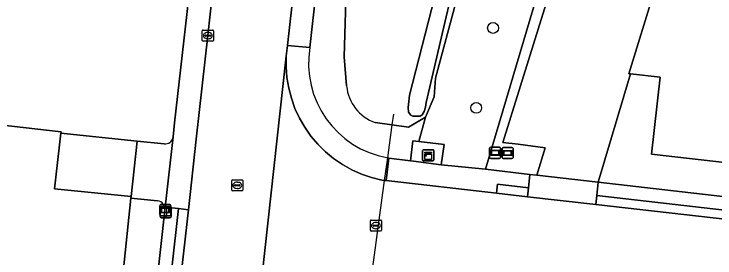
# Model space of a CAD drawing. Extents: x 161385 to 162589, y 388479 to 389756.
# Drawn here: x 162330.1 to 162393.2, y 388795 to 388816.9 of the extents above; entities that cross this region are included whole.
import ezdxf

# ---------------------------------------------------------------- set-up
doc = ezdxf.new("R2010")
doc.units = 0
for name, color, linetype in [('IMGEO_Berm_groen', 7, 'Continuous'), ('IMGEO_Boom', 7, 'Continuous'), ('IMGEO_Duiker', 7, 'Continuous'), ('IMGEO_Erf', 7, 'Continuous'), ('IMGEO_Groenvoorziening', 7, 'Continuous'), ('IMGEO_Hek', 7, 'Continuous'), ('IMGEO_Informatiebord', 7, 'Continuous'), ('IMGEO_Kast', 7, 'Continuous'), ('IMGEO_Kolk', 7, 'Continuous'), ('IMGEO_Lichtmast', 7, 'Continuous'), ('IMGEO_Oever', 7, 'Continuous'), ('IMGEO_Pand', 7, 'Continuous'), ('IMGEO_Parkeervlak_open', 7, 'Continuous'), ('IMGEO_Rijbaan_lokaal_gesloten', 7, 'Continuous'), ('IMGEO_Rioolput', 7, 'Continuous'), ('IMGEO_Verklikker', 7, 'Continuous'), ('IMGEO_Voetpad_open', 7, 'Continuous'), ('IMGEO_Waterloop', 7, 'Continuous')]:
    doc.layers.add(name, color=color, linetype=linetype)

msp = doc.modelspace()

# ---------------------------------------------------------------- linework, layer by layer
at = {"layer": 'IMGEO_Berm_groen'}
for points in [[(162376.411, 388801.273), (162373.639, 388801.6), (162373.536, 388800.784), (162376.319, 388800.468)], [(162382.567, 388800.591), (162382.484, 388799.768), (162423.146, 388795.15), (162423.198, 388795.915), (162423.063, 388795.942)], [(162345.085, 388792.96), (162345.796, 388799.312), (162344.909, 388799.405), (162343.152, 388783.876), (162344.038, 388783.802)]]:
    msp.add_lwpolyline(points, close=True, dxfattribs=at)
at = {"layer": 'IMGEO_Boom'}
for centre in [(162373.229, 388815.659), (162371.707, 388808.472)]:
    msp.add_circle(centre, 0.489, dxfattribs=at)
at = {"layer": 'IMGEO_Duiker'}
msp.add_lwpolyline([(162361.55, 388788.054), (162361.716, 388789.259), (162362.478, 388794.795), (162363.461, 388801.928), (162363.744, 388803.982), (162364.151, 388806.939), (162364.285, 388807.91)], dxfattribs=at)
at = {"layer": 'IMGEO_Erf'}
for points in [[(162344.428, 388805.878), (162344.552, 388807.124), (162346.379, 388823.232)], [(162283.02, 388812.167), (162334.332, 388806.326), (162334.321, 388806.194), (162341.192, 388805.477), (162343.606, 388805.225)]]:
    msp.add_lwpolyline(points, dxfattribs=at)
msp.add_arc((162343.683, 388805.972), 0.751, 264.12509, 352.80245, dxfattribs=at)
at = {"layer": 'IMGEO_Groenvoorziening'}
for points in [[(162383.901, 388870.224), (162364.588, 388875.934), (162363.642, 388871.781), (162362.617, 388866.281), (162362.437, 388864.885), (162362.048, 388861.405), (162356.744, 388813.903)], [(162360.04, 388810.447), (162359.821, 388813.059), (162360.025, 388820.155), (162364.801, 388845.747), (162365.519, 388852.226), (162366.359, 388855.245)], [(162363.744, 388803.982), (162363.842, 388803.946), (162365.806, 388803.721), (162365.996, 388805.509), (162366.551, 388805.446), (162367.141, 388807.636), (162365.602, 388806.733), (162362.622, 388807.156)], [(162343.021, 388800.103), (162340.623, 388800.353), (162338.936, 388784.171), (162341.961, 388783.856), (162341.98, 388784.02), (162343.689, 388799.274)]]:
    msp.add_lwpolyline(points, dxfattribs=at)
for points in [[(162391.857, 388867.872), (162383.901, 388870.224), (162380.214, 388856.331), (162368.059, 388811.153), (162367.935, 388809.448), (162367.141, 388807.636), (162366.551, 388805.446), (162368.834, 388805.186), (162368.553, 388803.357), (162372.558, 388802.943)], [(162383.532, 388830.458), (162383.919, 388830.342), (162392.007, 388856.692), (162398.712, 388854.634), (162401.565, 388863.931), (162427.905, 388860.918), (162428.16, 388863.668), (162427.372, 388863.825), (162391.857, 388867.872), (162372.558, 388802.943), (162376.55, 388802.484), (162377.177, 388802.419), (162377.914, 388804.888), (162375.474, 388805.196), (162374.122, 388805.367), (162382.047, 388830.873)], [(162421.541, 388797.334), (162421.892, 388800.017), (162421.939, 388800.373), (162387.48, 388804.31), (162388.282, 388811.244), (162385.61, 388811.516), (162382.688, 388801.778)]]:
    msp.add_lwpolyline(points, close=True, dxfattribs=at)
for centre, radius, start, end in [((162365.22, 388812.454), 8.599, 170.29795, 260.11365), ((162363.898, 388810.815), 3.875, 185.45312, 250.77978), ((162342.918, 388799.336), 0.774, 355.38598, 82.33706)]:
    msp.add_arc(centre, radius, start, end, dxfattribs=at)
at = {"layer": 'IMGEO_Hek'}
for points in [[(162341.192, 388805.477), (162334.321, 388806.194)], [(162340.638, 388800.493), (162341.192, 388805.477)]]:
    msp.add_lwpolyline(points, dxfattribs=at)
at = {"layer": 'IMGEO_Informatiebord'}
for p, q in [((162373.021, 388804.931), (162373.811, 388804.931)), ((162373.811, 388804.931), (162373.021, 388804.931)), ((162374.141, 388804.904), (162374.931, 388804.904)), ((162374.931, 388804.904), (162374.141, 388804.904)), ((162372.921, 388804.031), (162372.921, 388804.831)), ((162372.921, 388804.831), (162372.921, 388804.031)), ((162373.911, 388804.831), (162373.911, 388804.031)), ((162373.911, 388804.031), (162373.911, 388804.831)), ((162374.041, 388804.004), (162374.041, 388804.804)), ((162374.041, 388804.804), (162374.041, 388804.004)), ((162375.031, 388804.804), (162375.031, 388804.004)), ((162375.031, 388804.004), (162375.031, 388804.804)), ((162373.811, 388803.931), (162373.021, 388803.931)), ((162373.021, 388803.931), (162373.811, 388803.931)), ((162374.931, 388803.904), (162374.141, 388803.904)), ((162374.141, 388803.904), (162374.931, 388803.904))]:
    msp.add_line(p, q, dxfattribs=at)
for points in [[(162373.022, 388804.663), (162373.81, 388804.663), (162373.81, 388804.199), (162373.022, 388804.199), (162373.022, 388804.663)], [(162373.087, 388804.598), (162373.087, 388804.264), (162373.745, 388804.264), (162373.745, 388804.598), (162373.087, 388804.598)], [(162374.142, 388804.636), (162374.93, 388804.636), (162374.93, 388804.172), (162374.142, 388804.172), (162374.142, 388804.636)], [(162374.207, 388804.571), (162374.207, 388804.237), (162374.865, 388804.237), (162374.865, 388804.571), (162374.207, 388804.571)]]:
    msp.add_lwpolyline(points, dxfattribs=at)
for centre, start, end in [((162373.021, 388804.831), 90, 180), ((162373.021, 388804.831), 90, 180), ((162373.811, 388804.831), 0, 90), ((162373.811, 388804.831), 360, 90), ((162374.141, 388804.804), 90, 180), ((162374.141, 388804.804), 90, 180), ((162374.931, 388804.804), 0, 90), ((162374.931, 388804.804), 360, 90), ((162373.021, 388804.031), 180, 270), ((162373.021, 388804.031), 180, 270), ((162373.811, 388804.031), 270, 0), ((162373.811, 388804.031), 270, 0), ((162374.141, 388804.004), 180, 270), ((162374.141, 388804.004), 180, 270), ((162374.931, 388804.004), 270, 0), ((162374.931, 388804.004), 270, 0)]:
    msp.add_arc(centre, 0.1, start, end, dxfattribs=at)
at = {"layer": 'IMGEO_Kast'}
for p, q in [((162366.888, 388803.777), (162366.888, 388804.618)), ((162366.888, 388804.618), (162366.888, 388803.777)), ((162366.963, 388804.702), (162367.804, 388804.702)), ((162367.804, 388804.702), (162366.963, 388804.702)), ((162367.888, 388804.627), (162367.888, 388803.786)), ((162367.888, 388803.786), (162367.888, 388804.627)), ((162367.813, 388803.702), (162366.972, 388803.702)), ((162366.972, 388803.702), (162367.813, 388803.702))]:
    msp.add_line(p, q, dxfattribs=at)
for points in [[(162367.083, 388804.492), (162367.683, 388804.492), (162367.683, 388804.407), (162367.083, 388804.407), (162367.083, 388804.492)], [(162367.083, 388804.317), (162367.683, 388804.317), (162367.683, 388803.828), (162367.083, 388803.828), (162367.083, 388804.317)]]:
    msp.add_lwpolyline(points, dxfattribs=at)
msp.add_circle((162367.167, 388804.166), 0.0377, dxfattribs=at)
for centre, start, end in [((162366.966, 388804.624), 92.4484, 184.28452), ((162366.966, 388804.624), 92.4484, 184.28452), ((162367.81, 388804.624), 2.4484, 94.28452), ((162367.81, 388804.624), 2.4484, 94.28452), ((162366.966, 388803.78), 182.4484, 274.28452), ((162366.966, 388803.78), 182.4484, 274.28452), ((162367.81, 388803.78), 272.4484, 4.28452), ((162367.81, 388803.78), 272.4484, 4.28452)]:
    msp.add_arc(centre, 0.0779, start, end, dxfattribs=at)
at = {"layer": 'IMGEO_Kolk'}
for p, q in [((162347.048, 388814.54), (162347.048, 388815.392)), ((162347.123, 388815.466), (162347.975, 388815.466)), ((162347.307, 388814.96), (162347.307, 388814.972)), ((162347.35, 388815.009), (162347.748, 388815.009)), ((162347.536, 388815.246), (162347.561, 388815.246)), ((162347.791, 388814.972), (162347.791, 388814.96)), ((162348.049, 388815.392), (162348.049, 388814.54)), ((162347.975, 388814.466), (162347.123, 388814.466)), ((162347.745, 388814.923), (162347.347, 388814.923)), ((162347.559, 388814.686), (162347.534, 388814.686))]:
    msp.add_line(p, q, dxfattribs=at)
for points in [[(162347.048, 388814.54), (162347.048, 388815.392)], [(162347.123, 388815.466), (162347.975, 388815.466)], [(162348.049, 388815.392), (162348.049, 388814.54)], [(162347.975, 388814.466), (162347.123, 388814.466)]]:
    msp.add_lwpolyline(points, dxfattribs=at)
for centre, radius, start, end in [((162347.125, 388815.39), 0.0765, 91.55205, 178.44795), ((162347.125, 388815.39), 0.0765, 91.55205, 178.44795), ((162347.347, 388814.969), 0.0403, 85.87752, 175.75265), ((162347.344, 388814.959), 0.0366, 178.93798, 274.71019), ((162347.748, 388814.966), 0.043, 264.86636, 352.45326), ((162347.752, 388814.971), 0.0386, 1.73085, 96.63898), ((162347.973, 388815.39), 0.0765, 1.55205, 88.44795), ((162347.973, 388815.39), 0.0765, 1.55205, 88.44795), ((162347.125, 388814.542), 0.0765, 181.55205, 268.44795), ((162347.125, 388814.542), 0.0765, 181.55205, 268.44795), ((162347.973, 388814.542), 0.0765, 271.55205, 358.44795), ((162347.973, 388814.542), 0.0765, 271.55205, 358.44795)]:
    msp.add_arc(centre, radius, start, end, dxfattribs=at)
for centre, major_axis, ratio, start_param, end_param in [((162347.535, 388814.966), (-0.387, 0.002), 0.722429, 4.712389, 7.853982), ((162347.56, 388814.966), (-0.39, 0.002), 0.717154, 1.570796, 4.712389)]:
    msp.add_ellipse(centre, major_axis=major_axis, ratio=ratio, start_param=start_param, end_param=end_param, dxfattribs=at)
at = {"layer": 'IMGEO_Lichtmast'}
for p, q in [((162343.246, 388798.687), (162343.246, 388799.487)), ((162343.246, 388799.487), (162343.246, 388798.687)), ((162343.346, 388799.587), (162344.136, 388799.587)), ((162344.136, 388799.587), (162343.346, 388799.587)), ((162344.236, 388799.487), (162344.236, 388798.687)), ((162344.236, 388798.687), (162344.236, 388799.487)), ((162344.136, 388798.587), (162343.346, 388798.587)), ((162343.346, 388798.587), (162344.136, 388798.587))]:
    msp.add_line(p, q, dxfattribs=at)
msp.add_lwpolyline([(162343.666, 388799.462), (162343.816, 388799.462), (162343.816, 388798.712), (162343.666, 388798.712), (162343.666, 388799.462)], dxfattribs=at)
for centre, start, end in [((162343.346, 388799.487), 90, 180), ((162343.346, 388799.487), 90, 180), ((162344.136, 388799.487), 0, 90), ((162344.136, 388799.487), 360, 90), ((162343.346, 388798.687), 180, 270), ((162343.346, 388798.687), 180, 270), ((162344.136, 388798.687), 270, 0), ((162344.136, 388798.687), 270, 0)]:
    msp.add_arc(centre, 0.1, start, end, dxfattribs=at)
at = {"layer": 'IMGEO_Oever'}
for points in [[(162362.622, 388807.156), (162365.602, 388806.733), (162367.141, 388807.636), (162367.935, 388809.448), (162368.059, 388811.153), (162380.214, 388856.331)], [(162366.359, 388855.245), (162365.519, 388852.226), (162364.801, 388845.747), (162360.025, 388820.155), (162359.821, 388813.059), (162360.04, 388810.447)]]:
    msp.add_lwpolyline(points, dxfattribs=at)
msp.add_lwpolyline([(162378.48, 388855.748), (162378.559, 388855.909), (162378.663, 388856.041), (162378.739, 388856.089), (162378.997, 388856.112), (162379.155, 388856.038), (162379.223, 388855.912), (162379.231, 388855.739), (162379.206, 388855.544), (162372.388, 388831.21), (162367.213, 388808.959), (162367.142, 388808.534), (162367.034, 388808.151), (162366.849, 388807.85), (162366.671, 388807.719), (162365.999, 388807.709), (162365.824, 388807.819), (162365.627, 388808.091), (162365.578, 388808.49), (162365.606, 388808.764), (162365.698, 388809.605), (162371.382, 388831.713)], close=True, dxfattribs=at)
msp.add_arc((162363.898, 388810.815), 3.875, 185.45312, 250.77978, dxfattribs=at)
at = {"layer": 'IMGEO_Pand'}
msp.add_lwpolyline([(162398.712, 388854.634), (162392.007, 388856.692), (162383.919, 388830.342), (162384.333, 388830.182), (162384.428, 388830.506), (162387.579, 388829.553), (162386.998, 388827.681), (162387.77, 388827.442), (162387.727, 388827.265), (162390.077, 388826.541), (162385.443, 388811.533), (162385.61, 388811.516), (162388.282, 388811.244), (162387.48, 388804.31), (162421.939, 388800.373)], dxfattribs=at)
msp.add_lwpolyline([(162334.332, 388806.326), (162283.02, 388812.167), (162280.589, 388790.807), (162331.623, 388785.008), (162331.535, 388784.179), (162331.85, 388784.151), (162332.058, 388785.932), (162334.379, 388785.658), (162334.24, 388784.715), (162338.936, 388784.171), (162340.623, 388800.353), (162340.638, 388800.493), (162333.756, 388801.193), (162334.321, 388806.194)], close=True, dxfattribs=at)
at = {"layer": 'IMGEO_Parkeervlak_open'}
msp.add_lwpolyline([(162390.077, 388826.541), (162387.727, 388827.265), (162387.77, 388827.442), (162386.998, 388827.681), (162387.579, 388829.553), (162384.428, 388830.506), (162384.333, 388830.182), (162383.919, 388830.342), (162383.532, 388830.458), (162382.047, 388830.873), (162374.122, 388805.367), (162375.474, 388805.196), (162377.914, 388804.888), (162377.177, 388802.419), (162382.688, 388801.778), (162385.61, 388811.516), (162385.443, 388811.533)], close=True, dxfattribs=at)
at = {"layer": 'IMGEO_Rijbaan_lokaal_gesloten'}
for points in [[(162364.598, 388917.339), (162355.936, 388879.524), (162354.085, 388871.528), (162350.544, 388841.795), (162349.892, 388835.959), (162348.515, 388823.765), (162348.397, 388822.686), (162347.549, 388814.966), (162346.508, 388805.67), (162345.796, 388799.312), (162345.085, 388792.96), (162344.038, 388783.802), (162351.507, 388784.973), (162351.586, 388785.803), (162354.609, 388813.12), (162354.707, 388814.075), (162359.887, 388860.235), (162360.209, 388863.109), (162360.509, 388865.779), (162360.606, 388866.537), (162361.541, 388871.709), (162361.659, 388872.226), (162367.76, 388898.886)], [(162423.146, 388795.15), (162382.484, 388799.768), (162376.319, 388800.468), (162373.536, 388800.784), (162363.603, 388801.935), (162363.461, 388801.928), (162363.22, 388801.973), (162362.288, 388802.204), (162361.381, 388802.516), (162360.504, 388802.908), (162359.667, 388803.377), (162358.875, 388803.919), (162358.134, 388804.53), (162357.451, 388805.204), (162356.831, 388805.937), (162356.278, 388806.722), (162355.798, 388807.553), (162355.395, 388808.424), (162355.07, 388809.328), (162354.828, 388810.256), (162354.669, 388811.203), (162354.596, 388812.16), (162354.609, 388813.12), (162351.586, 388785.803)]]:
    msp.add_lwpolyline(points, dxfattribs=at)
at = {"layer": 'IMGEO_Rioolput'}
for p, q in [((162349.694, 388801.077), (162349.694, 388801.929)), ((162349.769, 388802.003), (162350.621, 388802.003)), ((162350.182, 388801.783), (162350.207, 388801.783)), ((162350.695, 388801.929), (162350.695, 388801.077)), ((162349.953, 388801.497), (162349.953, 388801.509)), ((162350.391, 388801.46), (162349.993, 388801.46)), ((162349.996, 388801.546), (162350.394, 388801.546)), ((162350.205, 388801.223), (162350.18, 388801.223)), ((162350.437, 388801.509), (162350.437, 388801.497)), ((162350.621, 388801.003), (162349.769, 388801.003)), ((162362.181, 388797.458), (162362.181, 388798.31)), ((162362.256, 388798.384), (162363.108, 388798.384)), ((162362.483, 388797.927), (162362.881, 388797.927)), ((162362.669, 388798.164), (162362.694, 388798.164)), ((162363.182, 388798.31), (162363.182, 388797.458)), ((162363.108, 388797.384), (162362.256, 388797.384)), ((162362.44, 388797.878), (162362.44, 388797.89)), ((162362.878, 388797.841), (162362.48, 388797.841)), ((162362.692, 388797.604), (162362.667, 388797.604)), ((162362.924, 388797.89), (162362.924, 388797.878))]:
    msp.add_line(p, q, dxfattribs=at)
for points in [[(162349.694, 388801.077), (162349.694, 388801.929)], [(162349.769, 388802.003), (162350.621, 388802.003)], [(162350.695, 388801.929), (162350.695, 388801.077)], [(162350.621, 388801.003), (162349.769, 388801.003)], [(162362.181, 388797.458), (162362.181, 388798.31)], [(162362.256, 388798.384), (162363.108, 388798.384)], [(162363.182, 388798.31), (162363.182, 388797.458)], [(162363.108, 388797.384), (162362.256, 388797.384)]]:
    msp.add_lwpolyline(points, dxfattribs=at)
for centre, radius, start, end in [((162349.771, 388801.927), 0.0765, 91.55205, 178.44795), ((162349.771, 388801.927), 0.0765, 91.55205, 178.44795), ((162350.619, 388801.927), 0.0765, 1.55205, 88.44795), ((162350.619, 388801.927), 0.0765, 1.55205, 88.44795), ((162349.771, 388801.079), 0.0765, 181.55205, 268.44795), ((162349.771, 388801.079), 0.0765, 181.55205, 268.44795), ((162349.993, 388801.506), 0.0403, 85.87752, 175.75265), ((162349.99, 388801.496), 0.0366, 178.93798, 274.71019), ((162350.394, 388801.503), 0.043, 264.86636, 352.45326), ((162350.398, 388801.508), 0.0386, 1.73085, 96.63898), ((162350.619, 388801.079), 0.0765, 271.55205, 358.44795), ((162350.619, 388801.079), 0.0765, 271.55205, 358.44795), ((162362.258, 388798.308), 0.0765, 91.55205, 178.44795), ((162362.258, 388798.308), 0.0765, 91.55205, 178.44795), ((162362.48, 388797.887), 0.0403, 85.87752, 175.75265), ((162362.885, 388797.889), 0.0386, 1.73085, 96.63898), ((162363.106, 388798.308), 0.0765, 1.55205, 88.44795), ((162363.106, 388798.308), 0.0765, 1.55205, 88.44795), ((162362.258, 388797.46), 0.0765, 181.55205, 268.44795), ((162362.258, 388797.46), 0.0765, 181.55205, 268.44795), ((162362.477, 388797.877), 0.0366, 178.93798, 274.71019), ((162362.881, 388797.884), 0.043, 264.86636, 352.45326), ((162363.106, 388797.46), 0.0765, 271.55205, 358.44795), ((162363.106, 388797.46), 0.0765, 271.55205, 358.44795)]:
    msp.add_arc(centre, radius, start, end, dxfattribs=at)
for centre, major_axis, ratio, start_param, end_param in [((162350.181, 388801.503), (-0.387, 0.002), 0.722429, 4.712389, 7.853982), ((162350.206, 388801.503), (-0.39, 0.002), 0.717154, 1.570796, 4.712389), ((162362.668, 388797.884), (-0.387, 0.002), 0.722429, 4.712389, 7.853982), ((162362.693, 388797.884), (-0.39, 0.002), 0.717154, 1.570796, 4.712389)]:
    msp.add_ellipse(centre, major_axis=major_axis, ratio=ratio, start_param=start_param, end_param=end_param, dxfattribs=at)
at = {"layer": 'IMGEO_Verklikker'}
for p, q in [((162343.221, 388798.867), (162343.221, 388799.667)), ((162343.221, 388799.667), (162343.221, 388798.867)), ((162343.321, 388799.767), (162344.111, 388799.767)), ((162344.111, 388799.767), (162343.321, 388799.767)), ((162344.211, 388799.667), (162344.211, 388798.867)), ((162344.211, 388798.867), (162344.211, 388799.667)), ((162344.111, 388798.767), (162343.321, 388798.767)), ((162343.321, 388798.767), (162344.111, 388798.767))]:
    msp.add_line(p, q, dxfattribs=at)
for points in [[(162343.322, 388799.499), (162344.11, 388799.499), (162344.11, 388799.035), (162343.322, 388799.035), (162343.322, 388799.499)], [(162343.387, 388799.434), (162343.387, 388799.1), (162344.045, 388799.1), (162344.045, 388799.434), (162343.387, 388799.434)]]:
    msp.add_lwpolyline(points, dxfattribs=at)
for centre, start, end in [((162343.321, 388799.667), 90, 180), ((162343.321, 388799.667), 90, 180), ((162344.111, 388799.667), 0, 90), ((162344.111, 388799.667), 360, 90), ((162343.321, 388798.867), 180, 270), ((162343.321, 388798.867), 180, 270), ((162344.111, 388798.867), 270, 0), ((162344.111, 388798.867), 270, 0)]:
    msp.add_arc(centre, 0.1, start, end, dxfattribs=at)
at = {"layer": 'IMGEO_Voetpad_open'}
for points in [[(162362.048, 388861.405), (162362.437, 388864.885), (162362.617, 388866.281), (162363.642, 388871.781), (162364.588, 388875.934), (162369.717, 388898.438), (162368.533, 388898.709), (162362.453, 388872.044), (162361.659, 388872.226), (162361.541, 388871.709), (162360.606, 388866.537), (162360.509, 388865.779), (162360.209, 388863.109), (162359.887, 388860.235), (162354.707, 388814.075), (162356.744, 388813.903)], [(162343.72, 388799.552), (162344.909, 388799.405), (162345.796, 388799.312), (162346.508, 388805.67), (162347.549, 388814.966), (162348.397, 388822.686), (162347.556, 388822.796), (162347.59, 388823.099), (162346.379, 388823.232), (162344.552, 388807.124), (162344.428, 388805.878)], [(162334.321, 388806.194), (162333.756, 388801.193), (162340.638, 388800.493), (162341.192, 388805.477)], [(162366.551, 388805.446), (162365.996, 388805.509), (162365.806, 388803.721), (162366.079, 388803.689), (162368.553, 388803.357), (162368.834, 388805.186)], [(162372.558, 388802.943), (162368.553, 388803.357), (162366.079, 388803.689), (162365.806, 388803.721), (162363.842, 388803.946), (162363.603, 388801.935), (162373.536, 388800.784), (162373.639, 388801.6), (162376.411, 388801.273), (162376.55, 388802.484)], [(162382.484, 388799.768), (162382.567, 388800.591), (162382.688, 388801.778), (162377.177, 388802.419), (162376.55, 388802.484), (162376.411, 388801.273), (162376.319, 388800.468)], [(162421.541, 388797.334), (162382.688, 388801.778), (162382.567, 388800.591), (162423.063, 388795.942), (162423.214, 388797.141)], [(162343.689, 388799.274), (162341.98, 388784.02), (162343.152, 388783.876), (162344.909, 388799.405), (162343.72, 388799.552)]]:
    msp.add_lwpolyline(points, close=True, dxfattribs=at)
for points in [[(162356.744, 388813.903), (162354.707, 388814.075), (162354.609, 388813.12), (162354.596, 388812.16), (162354.669, 388811.203), (162354.828, 388810.256), (162355.07, 388809.328), (162355.395, 388808.424), (162355.798, 388807.553), (162356.278, 388806.722), (162356.831, 388805.937), (162357.451, 388805.204), (162358.134, 388804.53), (162358.875, 388803.919), (162359.667, 388803.377), (162360.504, 388802.908), (162361.381, 388802.516), (162362.288, 388802.204), (162363.22, 388801.973), (162363.461, 388801.928), (162363.603, 388801.935), (162363.842, 388803.946), (162363.744, 388803.982)], [(162343.689, 388799.274), (162343.72, 388799.552), (162344.428, 388805.878)], [(162343.606, 388805.225), (162341.192, 388805.477), (162340.638, 388800.493), (162340.623, 388800.353), (162343.021, 388800.103)]]:
    msp.add_lwpolyline(points, dxfattribs=at)
for centre, radius, start, end in [((162365.22, 388812.454), 8.599, 170.29795, 260.11365), ((162343.683, 388805.972), 0.751, 264.12509, 352.80245), ((162342.918, 388799.336), 0.774, 355.38598, 82.33706)]:
    msp.add_arc(centre, radius, start, end, dxfattribs=at)
at = {"layer": 'IMGEO_Waterloop'}
msp.add_lwpolyline([(162379.206, 388855.544), (162379.231, 388855.739), (162379.223, 388855.912), (162379.155, 388856.038), (162378.997, 388856.112), (162378.739, 388856.089), (162378.663, 388856.041), (162378.559, 388855.909), (162378.48, 388855.748), (162371.382, 388831.713), (162365.698, 388809.605), (162365.606, 388808.764), (162365.578, 388808.49), (162365.627, 388808.091), (162365.824, 388807.819), (162365.999, 388807.709), (162366.671, 388807.719), (162366.849, 388807.85), (162367.034, 388808.151), (162367.142, 388808.534), (162367.213, 388808.959), (162372.388, 388831.21)], close=True, dxfattribs=at)

doc.saveas('drawing.dxf')
